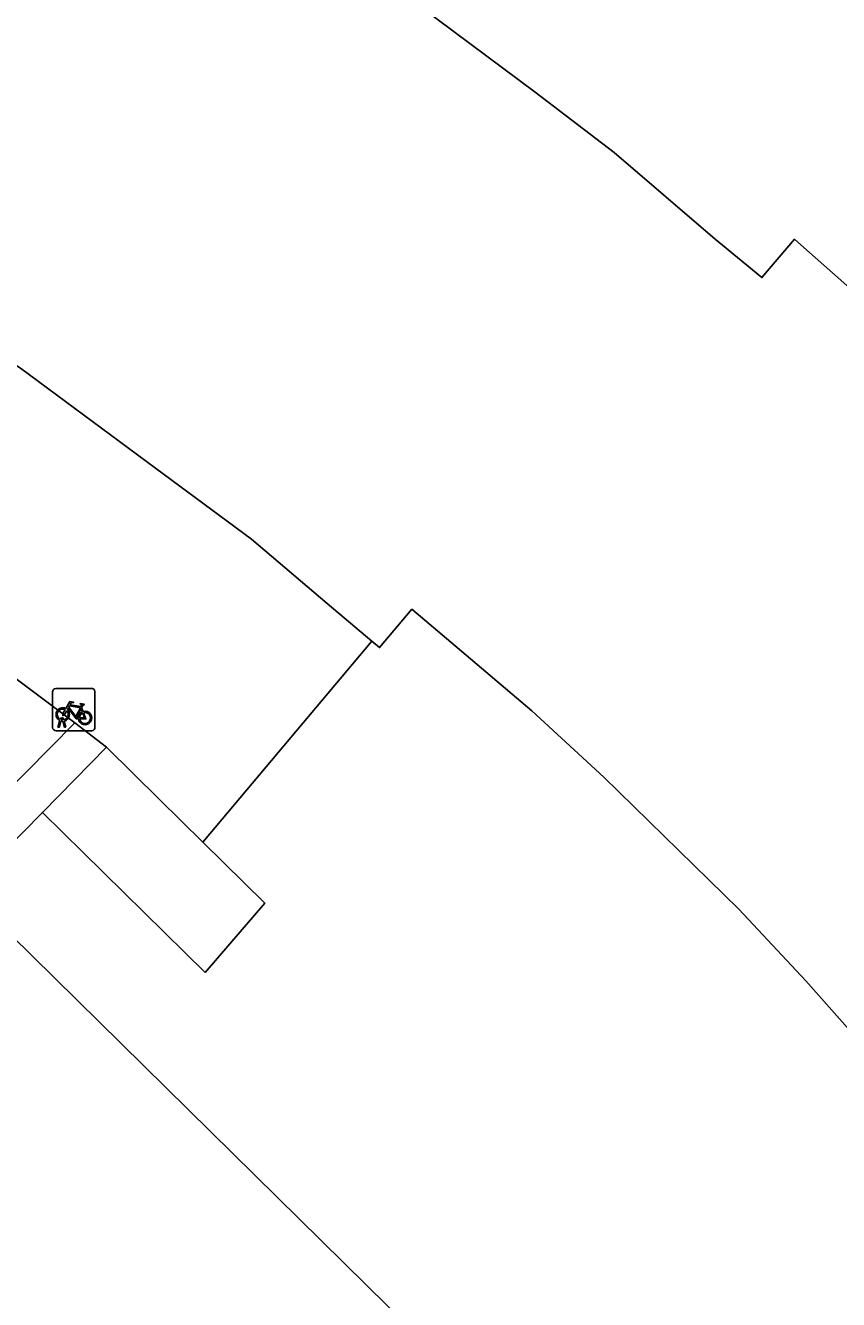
# Model space of a CAD drawing. Extents: x 159039 to 160102, y 381214 to 382524.
# Drawn here: x 159645.31 to 159664.52, y 382042.56 to 382072.65 of the extents above; entities that cross this region are included whole.
import ezdxf

# ---------------------------------------------------------------- set-up
doc = ezdxf.new("R2010")
doc.units = 0
for name, color, linetype in [('IMGEO_Erf', 7, 'Continuous'), ('IMGEO_Fietsenrek', 7, 'Continuous'), ('IMGEO_Groenvoorziening', 7, 'Continuous'), ('IMGEO_Pand', 7, 'Continuous'), ('IMGEO_Voetpad_open', 7, 'Continuous')]:
    doc.layers.add(name, color=color, linetype=linetype)

msp = doc.modelspace()

# ---------------------------------------------------------------- linework, layer by layer
at = {"layer": 'IMGEO_Erf'}
for points in [[(159660.825, 382089.856), (159659.499, 382087.862), (159654.452, 382091.036), (159653.367, 382089.342), (159652.383, 382089.94), (159651.854, 382089.048), (159646.872, 382080.625), (159646.571, 382080.417), (159643.302, 382082.246), (159642.225, 382080.24), (159643.137, 382079.745), (159644.041, 382079.254), (159644.308, 382079.734), (159646.673, 382078.393), (159651.156, 382075.528), (159653.09, 382074.252), (159657.356, 382071.074), (159659.218, 382069.651), (159661.611, 382067.603), (159661.779, 382067.46), (159662.713, 382066.696), (159663.483, 382067.599), (159663.633, 382067.466), (159667.1, 382064.407)], [(159670.884, 382041.434), (159668.163, 382044.96), (159666.692, 382046.765), (159663.754, 382050.087), (159662.166, 382051.773), (159658.981, 382054.896), (159657.278, 382056.459), (159655.364, 382058.083), (159654.441, 382058.862), (159653.676, 382057.955), (159653.497, 382058.107), (159649.503, 382053.355), (159650.964, 382051.914), (159649.553, 382050.282), (159645.707, 382054.062), (159643.887, 382052.217), (159668.062, 382028.432)]]:
    msp.add_lwpolyline(points, dxfattribs=at)
msp.add_arc((159597.117, 381988.314), 119.873, 41.73779, 57.89554, dxfattribs=at)
at = {"layer": 'IMGEO_Fietsenrek'}
for p, q in [((159646.024, 382056.99), (159646.865, 382056.99)), ((159646.865, 382056.99), (159646.024, 382056.99)), ((159645.949, 382056.065), (159645.949, 382056.906)), ((159645.949, 382056.906), (159645.949, 382056.065)), ((159646.949, 382056.915), (159646.949, 382056.074)), ((159646.949, 382056.074), (159646.949, 382056.915)), ((159646.636, 382056.539), (159646.672, 382056.444)), ((159646.076, 382056.074), (159646.115, 382056.234)), ((159646.11, 382056.074), (159646.076, 382056.074)), ((159646.145, 382056.222), (159646.11, 382056.074)), ((159646.187, 382056.246), (159646.186, 382056.25)), ((159646.228, 382056.074), (159646.194, 382056.216)), ((159646.218, 382056.257), (159646.219, 382056.25)), ((159646.226, 382056.22), (159646.261, 382056.074)), ((159646.261, 382056.074), (159646.228, 382056.074)), ((159646.874, 382055.99), (159646.033, 382055.99)), ((159646.033, 382055.99), (159646.874, 382055.99))]:
    msp.add_line(p, q, dxfattribs=at)
for points in [[(159646.262, 382056.516), (159646.357, 382056.68), (159646.443, 382056.666), (159646.445, 382056.657), (159646.389, 382056.646), (159646.362, 382056.601), (159646.618, 382056.56)], [(159646.618, 382056.56), (159646.643, 382056.609), (159646.637, 382056.613), (159646.614, 382056.617), (159646.602, 382056.624), (159646.601, 382056.627), (159646.603, 382056.632), (159646.698, 382056.617), (159646.7, 382056.607), (159646.69, 382056.594), (159646.678, 382056.588), (159646.664, 382056.594), (159646.636, 382056.539)], [(159646.283, 382056.464), (159646.231, 382056.374), (159646.191, 382056.349), (159646.192, 382056.396), (159646.247, 382056.49)], [(159646.558, 382056.272), (159646.508, 382056.272), (159646.317, 382056.523), (159646.298, 382056.491)], [(159646.605, 382056.535), (159646.348, 382056.576), (159646.331, 382056.547), (159646.498, 382056.327), (159646.605, 382056.535)], [(159646.653, 382056.437), (159646.623, 382056.514), (159646.514, 382056.296), (159646.557, 382056.296)], [(159646.587, 382056.296), (159646.707, 382056.295), (159646.663, 382056.409)], [(159646.683, 382056.416), (159646.738, 382056.271), (159646.588, 382056.271)]]:
    msp.add_lwpolyline(points, dxfattribs=at)
for centre, radius, start, end in [((159646.027, 382056.912), 0.0779, 92.4484, 184.2845), ((159646.027, 382056.912), 0.0779, 92.4484, 184.2845), ((159646.871, 382056.912), 0.0779, 2.4484, 94.2845), ((159646.871, 382056.912), 0.0779, 2.4484, 94.2845), ((159646.189, 382056.375), 0.159, 62.6766, 242.1369), ((159646.189, 382056.375), 0.129, 63.3192, 238.903), ((159646.189, 382056.375), 0.129, 283.6043, 43.4302), ((159646.189, 382056.375), 0.159, 283.5766, 46.6042), ((159646.716, 382056.291), 0.159, 113.3408, 178.3217), ((159646.716, 382056.291), 0.159, 187.0065, 105.7708), ((159646.716, 382056.291), 0.129, 113.923, 177.9556), ((159646.716, 382056.291), 0.129, 188.6715, 104.5883), ((159646.027, 382056.068), 0.0779, 182.4484, 274.2845), ((159646.027, 382056.068), 0.0779, 182.4484, 274.2845), ((159646.169, 382056.246), 0.0499, 12.8025, 158.6934), ((159646.189, 382056.375), 0.159, 253.9967, 271.7867), ((159646.169, 382056.246), 0.0174, 12.8025, 163.4502), ((159646.189, 382056.375), 0.129, 253.415, 269.0204), ((159646.871, 382056.068), 0.0779, 272.4484, 4.2845), ((159646.871, 382056.068), 0.0779, 272.4484, 4.2845)]:
    msp.add_arc(centre, radius, start, end, dxfattribs=at)
at = {"layer": 'IMGEO_Groenvoorziening'}
msp.add_lwpolyline([(159676.273, 382025.113), (159673.131, 382022.006), (159669.909, 382025.159), (159661.191, 382016.355), (159633.771, 382043.309), (159646.477, 382056.174), (159644.044, 382057.998), (159643.454, 382058.399), (159643.778, 382057.905), (159643.933, 382057.296), (159644.008, 382056.635), (159644.014, 382055.513), (159643.919, 382055.153)], dxfattribs=at)
msp.add_arc((159597.117, 381988.314), 119.873, 41.73779, 57.89554, dxfattribs=at)
at = {"layer": 'IMGEO_Pand'}
for points in [[(159667.1, 382064.407), (159663.633, 382067.466), (159663.483, 382067.599), (159662.713, 382066.696), (159661.779, 382067.46), (159661.611, 382067.603), (159659.218, 382069.651), (159657.356, 382071.074), (159653.09, 382074.252)], [(159638.164, 382072.786), (159637.323, 382071.242), (159640.258, 382069.643), (159639.449, 382068.168), (159642.819, 382066.047), (159645.193, 382064.552), (159648.378, 382062.196), (159650.648, 382060.516), (159652.442, 382058.999), (159653.497, 382058.107), (159653.676, 382057.955), (159654.441, 382058.862), (159655.364, 382058.083), (159657.278, 382056.459), (159658.981, 382054.896), (159662.166, 382051.773), (159663.754, 382050.087), (159666.692, 382046.765)]]:
    msp.add_lwpolyline(points, dxfattribs=at)
for points in [[(159649.503, 382053.355), (159648.476, 382054.367), (159647.224, 382055.602), (159645.707, 382054.062), (159649.553, 382050.282), (159650.964, 382051.914)], [(159647.768, 382030.87), (159650.892, 382027.797), (159652.882, 382025.84), (159656.023, 382022.751), (159658.025, 382020.781), (159661.179, 382017.679), (159669.857, 382026.505), (159669.937, 382026.587), (159668.062, 382028.432), (159643.887, 382052.217), (159636.308, 382044.514), (159638.673, 382042.183), (159637.49, 382040.979), (159640.643, 382037.878), (159642.65, 382035.904), (159645.771, 382032.834)]]:
    msp.add_lwpolyline(points, close=True, dxfattribs=at)
at = {"layer": 'IMGEO_Voetpad_open'}
for points in [[(159644.044, 382057.998), (159646.477, 382056.174), (159647.224, 382055.602), (159648.476, 382054.367), (159649.503, 382053.355), (159653.497, 382058.107), (159652.442, 382058.999), (159650.648, 382060.516), (159648.378, 382062.196), (159645.193, 382064.552)], [(159637.49, 382040.979), (159635.514, 382042.923), (159635.122, 382043.309), (159635.348, 382043.539), (159636.308, 382044.514), (159643.887, 382052.217), (159645.707, 382054.062), (159647.224, 382055.602), (159646.477, 382056.174), (159633.771, 382043.309), (159661.191, 382016.355)]]:
    msp.add_lwpolyline(points, dxfattribs=at)

doc.saveas('drawing.dxf')
